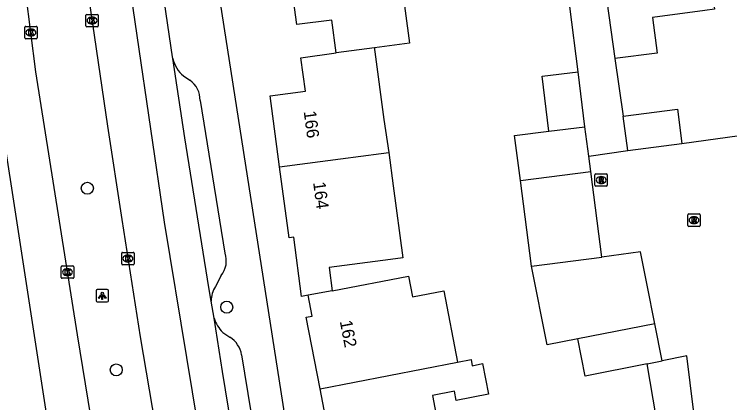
# Model space of a CAD drawing. Extents: x 158474 to 159560, y 388525 to 389605.
# Drawn here: x 159227.2 to 159285.1, y 389012.4 to 389043.9 of the extents above; entities that cross this region are included whole.
import ezdxf

# ---------------------------------------------------------------- set-up
doc = ezdxf.new("R2010")
doc.units = 0
for name, color, linetype in [('IMGEO_Boom', 7, 'Continuous'), ('IMGEO_Kolk', 7, 'Continuous'), ('IMGEO_Lichtpunt', 7, 'Continuous'), ('IMGEO_Pand', 7, 'Continuous'), ('IMGEO_Pand_nummerreeks', 7, 'Continuous'), ('IMGEO_Rijbaan_lokaal_gesloten', 7, 'Continuous'), ('IMGEO_Rijbaan_lokaal_open', 7, 'Continuous'), ('IMGEO_Rioolput', 7, 'Continuous'), ('IMGEO_Voetpad_open', 7, 'Continuous')]:
    doc.layers.add(name, color=color, linetype=linetype)

msp = doc.modelspace()

# ---------------------------------------------------------------- linework, layer by layer
at = {"layer": 'IMGEO_Boom'}
for centre in [(159233.084, 389029.767), (159244.37, 389020.134), (159235.428, 389015.05)]:
    msp.add_circle(centre, 0.489, dxfattribs=at)
at = {"layer": 'IMGEO_Kolk'}
for p, q in [((159232.97, 389042.93), (159232.97, 389043.782)), ((159233.045, 389043.856), (159233.897, 389043.856)), ((159233.458, 389043.636), (159233.483, 389043.636)), ((159233.971, 389043.782), (159233.971, 389042.93)), ((159233.481, 389043.076), (159233.456, 389043.076)), ((159228.017, 389041.961), (159228.017, 389042.813)), ((159228.092, 389042.887), (159228.944, 389042.887)), ((159228.505, 389042.667), (159228.53, 389042.667)), ((159229.018, 389042.813), (159229.018, 389041.961)), ((159233.897, 389042.856), (159233.045, 389042.856)), ((159228.944, 389041.887), (159228.092, 389041.887)), ((159228.528, 389042.107), (159228.503, 389042.107)), ((159235.867, 389023.648), (159235.867, 389024.5)), ((159235.942, 389024.574), (159236.794, 389024.574)), ((159236.868, 389024.5), (159236.868, 389023.648)), ((159236.355, 389024.354), (159236.38, 389024.354)), ((159230.978, 389022.547), (159230.978, 389023.399)), ((159231.053, 389023.473), (159231.905, 389023.473)), ((159231.979, 389023.399), (159231.979, 389022.547)), ((159236.794, 389023.574), (159235.942, 389023.574)), ((159236.378, 389023.794), (159236.353, 389023.794)), ((159231.466, 389023.253), (159231.491, 389023.253)), ((159231.905, 389022.473), (159231.053, 389022.473)), ((159231.489, 389022.693), (159231.464, 389022.693))]:
    msp.add_line(p, q, dxfattribs=at)
for points in [[(159232.97, 389042.93), (159232.97, 389043.782)], [(159233.045, 389043.856), (159233.897, 389043.856)], [(159233.971, 389043.782), (159233.971, 389042.93)], [(159233.291, 389043.556), (159233.414, 389043.556), (159233.414, 389043.405), (159233.544, 389043.556), (159233.708, 389043.556), (159233.562, 389043.405), (159233.715, 389043.156), (159233.563, 389043.156), (159233.478, 389043.32), (159233.414, 389043.253), (159233.414, 389043.156), (159233.291, 389043.156), (159233.291, 389043.556)], [(159228.017, 389041.961), (159228.017, 389042.813)], [(159228.092, 389042.887), (159228.944, 389042.887)], [(159228.338, 389042.587), (159228.461, 389042.587), (159228.461, 389042.436), (159228.591, 389042.587), (159228.755, 389042.587), (159228.609, 389042.436), (159228.762, 389042.187), (159228.61, 389042.187), (159228.525, 389042.351), (159228.461, 389042.284), (159228.461, 389042.187), (159228.338, 389042.187), (159228.338, 389042.587)], [(159229.018, 389042.813), (159229.018, 389041.961)], [(159233.897, 389042.856), (159233.045, 389042.856)], [(159228.944, 389041.887), (159228.092, 389041.887)], [(159235.867, 389023.648), (159235.867, 389024.5)], [(159235.942, 389024.574), (159236.794, 389024.574)], [(159236.868, 389024.5), (159236.868, 389023.648)], [(159236.188, 389024.274), (159236.311, 389024.274), (159236.311, 389024.123), (159236.441, 389024.274), (159236.605, 389024.274), (159236.459, 389024.123), (159236.612, 389023.874), (159236.46, 389023.874), (159236.375, 389024.038), (159236.311, 389023.971), (159236.311, 389023.874), (159236.188, 389023.874), (159236.188, 389024.274)], [(159230.978, 389022.547), (159230.978, 389023.399)], [(159231.053, 389023.473), (159231.905, 389023.473)], [(159231.979, 389023.399), (159231.979, 389022.547)], [(159236.794, 389023.574), (159235.942, 389023.574)], [(159231.299, 389023.173), (159231.422, 389023.173), (159231.422, 389023.022), (159231.552, 389023.173), (159231.716, 389023.173), (159231.57, 389023.022), (159231.723, 389022.773), (159231.571, 389022.773), (159231.486, 389022.937), (159231.422, 389022.87), (159231.422, 389022.773), (159231.299, 389022.773), (159231.299, 389023.173)], [(159231.905, 389022.473), (159231.053, 389022.473)]]:
    msp.add_lwpolyline(points, dxfattribs=at)
for centre, start, end in [((159233.047, 389043.78), 91.55205, 178.44795), ((159233.047, 389043.78), 91.55205, 178.44795), ((159233.895, 389043.78), 1.55205, 88.44795), ((159233.895, 389043.78), 1.55205, 88.44795), ((159228.094, 389042.811), 91.55205, 178.44795), ((159228.094, 389042.811), 91.55205, 178.44795), ((159228.942, 389042.811), 1.55205, 88.44795), ((159228.942, 389042.811), 1.55205, 88.44795), ((159233.047, 389042.932), 181.55205, 268.44795), ((159233.047, 389042.932), 181.55205, 268.44795), ((159233.895, 389042.932), 271.55205, 358.44795), ((159233.895, 389042.932), 271.55205, 358.44795), ((159228.094, 389041.963), 181.55205, 268.44795), ((159228.094, 389041.963), 181.55205, 268.44795), ((159228.942, 389041.963), 271.55205, 358.44795), ((159228.942, 389041.963), 271.55205, 358.44795), ((159235.944, 389024.498), 91.55205, 178.44795), ((159235.944, 389024.498), 91.55205, 178.44795), ((159236.792, 389024.498), 1.55205, 88.44795), ((159236.792, 389024.498), 1.55205, 88.44795), ((159231.055, 389023.397), 91.55205, 178.44795), ((159231.055, 389023.397), 91.55205, 178.44795), ((159231.903, 389023.397), 1.55205, 88.44795), ((159231.903, 389023.397), 1.55205, 88.44795), ((159235.944, 389023.65), 181.55205, 268.44795), ((159235.944, 389023.65), 181.55205, 268.44795), ((159236.792, 389023.65), 271.55205, 358.44795), ((159236.792, 389023.65), 271.55205, 358.44795), ((159231.055, 389022.549), 181.55205, 268.44795), ((159231.055, 389022.549), 181.55205, 268.44795), ((159231.903, 389022.549), 271.55205, 358.44795), ((159231.903, 389022.549), 271.55205, 358.44795)]:
    msp.add_arc(centre, 0.0765, start, end, dxfattribs=at)
for centre, major_axis, ratio, start_param, end_param in [((159233.457, 389043.356), (-0.387, 0.002), 0.722429, 4.712389, 7.853982), ((159233.482, 389043.356), (-0.39, 0.002), 0.717154, 1.570796, 4.712389), ((159228.504, 389042.387), (-0.387, 0.002), 0.722429, 4.712389, 7.853982), ((159228.529, 389042.387), (-0.39, 0.002), 0.717154, 1.570796, 4.712389), ((159236.354, 389024.074), (-0.387, 0.002), 0.722429, 4.712389, 7.853982), ((159236.379, 389024.074), (-0.39, 0.002), 0.717154, 1.570796, 4.712389), ((159231.465, 389022.973), (-0.387, 0.002), 0.722429, 4.712389, 7.853982), ((159231.49, 389022.973), (-0.39, 0.002), 0.717154, 1.570796, 4.712389)]:
    msp.add_ellipse(centre, major_axis=major_axis, ratio=ratio, start_param=start_param, end_param=end_param, dxfattribs=at)
at = {"layer": 'IMGEO_Lichtpunt'}
for p, q in [((159234.695, 389021.559), (159233.887, 389021.559)), ((159234.695, 389021.559), (159233.887, 389021.559)), ((159233.793, 389021.464), (159233.793, 389020.657)), ((159233.793, 389021.464), (159233.793, 389020.657)), ((159234.789, 389020.657), (159234.789, 389021.464)), ((159234.789, 389020.657), (159234.789, 389021.464)), ((159233.887, 389020.563), (159234.695, 389020.563)), ((159233.887, 389020.563), (159234.695, 389020.563))]:
    msp.add_line(p, q, dxfattribs=at)
for points in [[(159234.167, 389021.128), (159234.206, 389021.1), (159234.018, 389020.838), (159233.98, 389020.865), (159234.167, 389021.128)], [(159234.269, 389021.08), (159234.316, 389021.08), (159234.316, 389020.758), (159234.269, 389020.758), (159234.269, 389021.08)], [(159234.379, 389021.1), (159234.417, 389021.127), (159234.604, 389020.865), (159234.565, 389020.837), (159234.379, 389021.1)]]:
    msp.add_lwpolyline(points, dxfattribs=at)
msp.add_circle((159234.292, 389021.262), 0.0994, dxfattribs=at)
for centre, start, end in [((159233.887, 389021.464), 90, 180), ((159233.887, 389021.464), 90, 180), ((159234.695, 389021.464), 0, 90), ((159234.695, 389021.464), 0, 90), ((159233.887, 389020.657), 180, 270), ((159233.887, 389020.657), 180, 270), ((159234.695, 389020.657), 270, 0), ((159234.695, 389020.657), 270, 360)]:
    msp.add_arc(centre, 0.0946, start, end, dxfattribs=at)
at = {"layer": 'IMGEO_Pand'}
for points in [[(159274.174, 389051.931), (159275.796, 389040.271)], [(159253.234, 389040.73), (159252.88, 389043.402), (159250.036, 389043.025), (159249.27, 389048.796), (159252.064, 389049.166)], [(159258.415, 389047.29), (159258.444, 389047.071), (159258.481, 389046.794), (159259.18, 389041.522), (159256.33, 389041.142)], [(159283.486, 389047.094), (159283.854, 389044.268), (159283.087, 389044.167), (159278.834, 389043.609), (159279.212, 389040.718), (159275.796, 389040.271)], [(159248.652, 389031.508), (159247.889, 389037.258), (159250.74, 389037.636), (159250.38, 389040.35), (159253.234, 389040.73)], [(159256.33, 389041.142), (159253.234, 389040.73)], [(159256.33, 389041.142), (159256.348, 389041.006), (159256.373, 389040.815), (159257.099, 389035.345), (159257.487, 389032.679)], [(159270.451, 389034.4), (159269.907, 389038.853), (159272.817, 389039.208)], [(159273.361, 389034.756), (159272.817, 389039.208)], [(159276.482, 389035.611), (159280.864, 389036.181), (159281.226, 389033.395)], [(159276.844, 389032.825), (159276.482, 389035.611)], [(159268.165, 389030.411), (159267.665, 389034.034), (159270.451, 389034.4)], [(159270.451, 389034.4), (159273.361, 389034.756)], [(159273.69, 389032.372), (159273.361, 389034.756)], [(159276.844, 389032.825), (159281.226, 389033.395)], [(159248.652, 389031.508), (159254.191, 389032.243), (159254.602, 389032.297), (159257.487, 389032.679)], [(159257.487, 389032.679), (159257.848, 389029.956), (159258.621, 389024.127), (159257.622, 389023.995), (159252.665, 389023.337), (159252.913, 389021.464)], [(159273.861, 389031.133), (159273.69, 389032.372)], [(159250.953, 389021.108), (159250.437, 389021.009), (159249.802, 389025.805), (159249.415, 389025.754), (159248.652, 389031.508)], [(159268.165, 389030.411), (159273.861, 389031.133)], [(159274.741, 389024.191), (159273.861, 389031.133)], [(159269.045, 389023.469), (159268.165, 389030.411)], [(159279.036, 389018.775), (159278.407, 389021.915), (159277.863, 389024.624), (159274.741, 389024.191)], [(159269.045, 389023.469), (159274.741, 389024.191)], [(159272.796, 389017.566), (159270.328, 389017.071), (159269.045, 389023.469)], [(159252.913, 389021.464), (159259.098, 389022.651), (159259.419, 389020.982), (159261.949, 389021.468), (159263.06, 389015.679)], [(159251.931, 389013.522), (159250.816, 389019.33), (159251.278, 389019.419), (159250.953, 389021.108)], [(159252.913, 389021.464), (159250.953, 389021.108)], [(159279.036, 389018.775), (159272.796, 389017.566)], [(159279.636, 389015.783), (159279.036, 389018.775)], [(159278.403, 389015.536), (159273.404, 389014.533), (159272.796, 389017.566)], [(159263.06, 389015.679), (159264.158, 389015.892), (159264.253, 389015.395), (159265.091, 389015.56), (159265.565, 389013.088), (159262.959, 389012.576), (159262.815, 389013.327), (159261.024, 389012.975), (159261.985, 389007.971)], [(159278.403, 389015.536), (159279.636, 389015.783)], [(159282.169, 389011.828), (159281.628, 389016.182), (159279.636, 389015.783)], [(159251.931, 389013.522), (159263.06, 389015.679)], [(159279.148, 389011.252), (159278.403, 389015.536)], [(159254.732, 389006.585), (159254.463, 389007.987), (159253.046, 389007.715), (159251.931, 389013.522)]]:
    msp.add_lwpolyline(points, dxfattribs=at)
at = {"layer": 'IMGEO_Rijbaan_lokaal_gesloten'}
for points in [[(159268.084, 388832.358), (159258.627, 388872.238), (159243.098, 388939.791), (159230.156, 389009.067), (159223.469, 389052.45)], [(159235.995, 389049.749), (159239.311, 389027.03), (159242.913, 389005.102), (159246.77, 388983.007), (159252.032, 388955.946), (159255.765, 388938.112), (159261.434, 388912.543), (159265.14, 388896.851), (159270.668, 388873.441), (159274.326, 388857.952), (159279.715, 388835.25)], [(159240.014, 389040.276), (159239.991, 389040.431), (159238.646, 389049.44)], [(159233.049, 389046.253), (159234.721, 389034.813), (159235.868, 389027.24), (159237.374, 389017.738), (159239.556, 389004.842), (159240.372, 389000), (159241.284, 388994.583), (159242.713, 388986.573), (159244.329, 388977.965)], [(159239.384, 388976.917), (159238.099, 388983.85), (159236.157, 388994.607), (159235.244, 389000), (159234.007, 389007.303), (159232.286, 389017.882), (159230.388, 389029.83), (159228.924, 389039.211), (159228.105, 389045.598)], [(159243.101, 389020.617), (159242.92, 389021.726), (159240.972, 389033.856), (159240.014, 389040.276)], [(159243.352, 389019.241), (159243.101, 389020.617)], [(159246.216, 389001.666), (159245.949, 389003.204), (159244.033, 389014.912), (159243.352, 389019.241)]]:
    msp.add_lwpolyline(points, dxfattribs=at)
at = {"layer": 'IMGEO_Rijbaan_lokaal_open'}
for points in [[(159281.226, 389033.395), (159286.868, 389034.188)], [(159273.69, 389032.372), (159276.844, 389032.825)]]:
    msp.add_lwpolyline(points, dxfattribs=at)
at = {"layer": 'IMGEO_Rioolput'}
for p, q in [((159274.185, 389030.011), (159274.185, 389030.863)), ((159274.26, 389030.937), (159275.112, 389030.937)), ((159275.186, 389030.863), (159275.186, 389030.011)), ((159274.673, 389030.717), (159274.698, 389030.717)), ((159275.112, 389029.937), (159274.26, 389029.937)), ((159274.696, 389030.157), (159274.671, 389030.157)), ((159281.705, 389026.758), (159281.705, 389027.61)), ((159281.78, 389027.684), (159282.632, 389027.684)), ((159282.193, 389027.464), (159282.218, 389027.464)), ((159282.706, 389027.61), (159282.706, 389026.758)), ((159282.216, 389026.904), (159282.191, 389026.904)), ((159282.632, 389026.684), (159281.78, 389026.684))]:
    msp.add_line(p, q, dxfattribs=at)
for points in [[(159274.185, 389030.011), (159274.185, 389030.863)], [(159274.26, 389030.937), (159275.112, 389030.937)], [(159275.186, 389030.863), (159275.186, 389030.011)], [(159274.774, 389030.635), (159274.522, 389030.637), (159274.522, 389030.237)], [(159274.522, 389030.237), (159274.646, 389030.237), (159274.646, 389030.399), (159274.657, 389030.399)], [(159274.7, 389030.556), (159274.646, 389030.556), (159274.646, 389030.475)], [(159274.646, 389030.475), (159274.698, 389030.475)], [(159274.704, 389030.37), (159274.775, 389030.237), (159274.915, 389030.237), (159274.85, 389030.363)], [(159275.112, 389029.937), (159274.26, 389029.937)], [(159281.705, 389026.758), (159281.705, 389027.61)], [(159281.78, 389027.684), (159282.632, 389027.684)], [(159282.294, 389027.382), (159282.042, 389027.384), (159282.042, 389026.984)], [(159282.706, 389027.61), (159282.706, 389026.758)], [(159282.042, 389026.984), (159282.166, 389026.984), (159282.166, 389027.146), (159282.177, 389027.146)], [(159282.22, 389027.303), (159282.166, 389027.303), (159282.166, 389027.222)], [(159282.166, 389027.222), (159282.218, 389027.222)], [(159282.224, 389027.117), (159282.295, 389026.984), (159282.435, 389026.984), (159282.37, 389027.11)], [(159282.632, 389026.684), (159281.78, 389026.684)]]:
    msp.add_lwpolyline(points, dxfattribs=at)
for centre, radius, start, end in [((159274.262, 389030.861), 0.0765, 91.55205, 178.44795), ((159274.262, 389030.861), 0.0765, 91.55205, 178.44795), ((159275.11, 389030.861), 0.0765, 1.55205, 88.44795), ((159275.11, 389030.861), 0.0765, 1.55205, 88.44795), ((159274.656, 389030.346), 0.0533, 26.02933, 88.69889), ((159274.682, 389030.664), 0.19, 274.7715, 282.96867), ((159274.706, 389030.46), 0.0964, 77.00612, 93.18647), ((159274.72, 389030.517), 0.0378, 276.66336, 79.67722), ((159274.773, 389030.525), 0.109, 350.36119, 89.41601), ((159274.771, 389030.525), 0.112, 277.58423, 350.98172), ((159274.755, 389030.31), 0.108, 29.51342, 73.79051), ((159274.262, 389030.013), 0.0765, 181.55205, 268.44795), ((159274.262, 389030.013), 0.0765, 181.55205, 268.44795), ((159275.11, 389030.013), 0.0765, 271.55205, 358.44795), ((159275.11, 389030.013), 0.0765, 271.55205, 358.44795), ((159281.782, 389027.608), 0.0765, 91.55205, 178.44795), ((159281.782, 389027.608), 0.0765, 91.55205, 178.44795), ((159282.293, 389027.272), 0.109, 350.36119, 89.41601), ((159282.63, 389027.608), 0.0765, 1.55205, 88.44795), ((159282.63, 389027.608), 0.0765, 1.55205, 88.44795), ((159282.176, 389027.093), 0.0533, 26.02933, 88.69889), ((159282.202, 389027.411), 0.19, 274.7715, 282.96867), ((159282.226, 389027.207), 0.0964, 77.00612, 93.18647), ((159282.24, 389027.264), 0.0378, 276.66336, 79.67722), ((159282.291, 389027.272), 0.112, 277.58423, 350.98172), ((159282.275, 389027.057), 0.108, 29.51342, 73.79051), ((159281.782, 389026.76), 0.0765, 181.55205, 268.44795), ((159281.782, 389026.76), 0.0765, 181.55205, 268.44795), ((159282.63, 389026.76), 0.0765, 271.55205, 358.44795), ((159282.63, 389026.76), 0.0765, 271.55205, 358.44795)]:
    msp.add_arc(centre, radius, start, end, dxfattribs=at)
for centre, major_axis, ratio, start_param, end_param in [((159274.672, 389030.437), (-0.387, 0.002), 0.722429, 4.712389, 7.853982), ((159274.697, 389030.437), (-0.39, 0.002), 0.717154, 1.570796, 4.712389), ((159282.192, 389027.184), (-0.387, 0.002), 0.722429, 4.712389, 7.853982), ((159282.217, 389027.184), (-0.39, 0.002), 0.717154, 1.570796, 4.712389)]:
    msp.add_ellipse(centre, major_axis=major_axis, ratio=ratio, start_param=start_param, end_param=end_param, dxfattribs=at)
at = {"layer": 'IMGEO_Voetpad_open'}
for points in [[(159242.545, 389053.107), (159249.635, 389007.582), (159250.996, 389000), (159254.598, 388979.924)], [(159272.817, 389039.208), (159272.141, 389044.489)], [(159275.796, 389040.271), (159276.482, 389035.611)], [(159240.883, 389038.868), (159241.386, 389038.518)], [(159242.211, 389036.879), (159244.23, 389024.51)], [(159243.917, 389022.697), (159243.448, 389021.816)], [(159244.05, 389018.096), (159244.628, 389017.701)], [(159245.574, 389016.274), (159247.326, 389005.563)]]:
    msp.add_lwpolyline(points, dxfattribs=at)
for centre, radius, start, end in [((159242.326, 389040.731), 2.356, 191.12973, 232.23501), ((159240.326, 389036.957), 1.886, 357.61664, 55.82068), ((159242.462, 389023.882), 1.877, 320.85221, 19.55758), ((159245.383, 389020.606), 2.282, 147.98379, 179.73449), ((159245.947, 389020.037), 2.714, 197.06483, 225.66872), ((159243.535, 389015.949), 2.065, 9.04662, 58.0365)]:
    msp.add_arc(centre, radius, start, end, dxfattribs=at)

# ---------------------------------------------------------------- texts
at = {"layer": 'IMGEO_Pand_nummerreeks'}
for s, rotation, p in [('166', 277.5571, (159250.599, 389035.989)), ('164', 277.5571, (159251.362, 389030.237)), ('162', 280.86814, (159253.52, 389018.986))]:
    msp.add_text(s, height=1, rotation=rotation, dxfattribs=at).set_placement(p)

doc.saveas('drawing.dxf')
